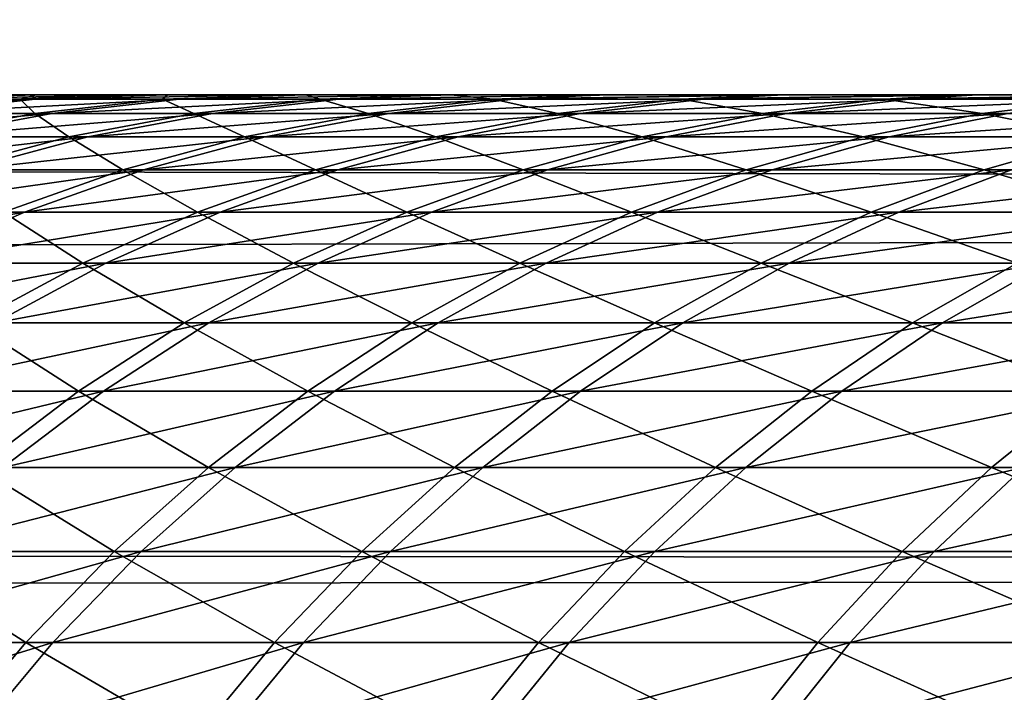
# Model space of a CAD drawing. Header units: millimetres. Extents: x -184 to 165, y -135 to 242.
# Tile 849 of 1056: x -107.565 to -107.039, y 5.881 to 6.24. Entities that reach past the tile are written whole.
import ezdxf

# ---------------------------------------------------------------- set-up
doc = ezdxf.new("R2010")
doc.units = ezdxf.units.MM
doc.header["$LTSCALE"] = 41.718519
for name, color, linetype in [('384', 7, 'CONTINUOUS'), ('386', 7, 'CONTINUOUS'), ('432', 7, 'CONTINUOUS'), ('433', 7, 'CONTINUOUS')]:
    doc.layers.add(name, color=color, linetype=linetype)

msp = doc.modelspace()

# ---------------------------------------------------------------- linework, layer by layer
at = {"layer": '384', "linetype": 'CONTINUOUS'}
for points in [[(-35.19485, 6.44238, 60), (-34.8031, 5.99816, 60), (-162.44894, 6.28006, 60), (-35.19485, 6.44238, 60)], [(-162.44894, 6.28006, 60), (-34.8031, 5.99816, 60), (-162.7873, 5.89476, 60), (-162.44894, 6.28006, 60)], [(-34.8031, 5.99816, 60), (-34.41413, 5.55084, 60), (-162.7873, 5.89476, 60), (-34.8031, 5.99816, 60)], [(-162.7873, 5.89476, 60), (-34.41413, 5.55084, 60), (-163.12331, 5.50745, 60), (-162.7873, 5.89476, 60)]]:
    msp.add_3dface(points, dxfattribs=at)
at = {"layer": '386', "linetype": 'CONTINUOUS'}
for points in [[(-35.05106, 6.28006, 63), (-162.30515, 6.44238, 63), (-162.6969, 5.99816, 63), (-35.05106, 6.28006, 63)], [(-34.7127, 5.89476, 63), (-35.05106, 6.28006, 63), (-162.6969, 5.99816, 63), (-34.7127, 5.89476, 63)], [(-34.7127, 5.89476, 63), (-162.6969, 5.99816, 63), (-163.08587, 5.55084, 63), (-34.7127, 5.89476, 63)], [(-34.37669, 5.50745, 63), (-34.7127, 5.89476, 63), (-163.08587, 5.55084, 63), (-34.37669, 5.50745, 63)]]:
    msp.add_3dface(points, dxfattribs=at)
at = {"layer": '432', "linetype": 'CONTINUOUS'}
for points in [[(-107.6254, 6.19755, -2.09181), (-107.5568, 6.19755, -2.3626), (-107.69454, 6.19001, -2.1082), (-107.6254, 6.19755, -2.09181)], [(-107.69454, 6.19001, -2.1082), (-107.5568, 6.19755, -2.3626), (-107.6254, 6.19001, -2.38111), (-107.69454, 6.19001, -2.1082)], [(-107.6254, 6.19755, -2.09181), (-107.68563, 6.19755, -1.81904), (-107.56367, 6.2, -2.04894), (-107.6254, 6.19755, -2.09181)], [(-107.56367, 6.2, -2.04894), (-107.68563, 6.19755, -1.81904), (-107.62172, 6.2, -1.78251), (-107.56367, 6.2, -2.04894)], [(-107.56491, 6.19755, 2.33233), (-107.63257, 6.19755, 2.06131), (-107.63357, 6.19001, 2.3506), (-107.56491, 6.19755, 2.33233)], [(-107.557, 6.19001, 2.62152), (-107.56491, 6.19755, 2.33233), (-107.63357, 6.19001, 2.3506), (-107.557, 6.19001, 2.62152)], [(-107.63257, 6.19755, 2.06131), (-107.56491, 6.19755, 2.33233), (-107.55632, 6.2, 2.08011), (-107.63257, 6.19755, 2.06131)], [(-107.58801, 6.2, 1.94189), (-107.63257, 6.19755, 2.06131), (-107.55632, 6.2, 2.08011), (-107.58801, 6.2, 1.94189)], [(-107.5568, 6.19755, -2.3626), (-107.6254, 6.19755, -2.09181), (-107.49773, 6.2, -2.31289), (-107.5568, 6.19755, -2.3626)], [(-107.49773, 6.2, -2.31289), (-107.6254, 6.19755, -2.09181), (-107.56367, 6.2, -2.04894), (-107.49773, 6.2, -2.31289)], [(-107.5568, 6.19755, -2.3626), (-107.47989, 6.19755, -2.63114), (-107.6254, 6.19001, -2.38111), (-107.5568, 6.19755, -2.3626)], [(-107.6254, 6.19001, -2.38111), (-107.47989, 6.19755, -2.63114), (-107.54789, 6.19001, -2.65176), (-107.6254, 6.19001, -2.38111)], [(-107.56491, 6.19755, 2.33233), (-107.48893, 6.19755, 2.60114), (-107.48626, 6.2, 2.35561), (-107.56491, 6.19755, 2.33233)], [(-107.55632, 6.2, 2.08011), (-107.56491, 6.19755, 2.33233), (-107.52241, 6.2, 2.21803), (-107.55632, 6.2, 2.08011)], [(-107.52241, 6.2, 2.21803), (-107.56491, 6.19755, 2.33233), (-107.48626, 6.2, 2.35561), (-107.52241, 6.2, 2.21803)], [(-107.48893, 6.19755, 2.60114), (-107.56491, 6.19755, 2.33233), (-107.557, 6.19001, 2.62152), (-107.48893, 6.19755, 2.60114)], [(-107.47212, 6.19001, 2.88995), (-107.48893, 6.19755, 2.60114), (-107.557, 6.19001, 2.62152), (-107.47212, 6.19001, 2.88995)], [(-107.47989, 6.19755, -2.63114), (-107.5568, 6.19755, -2.3626), (-107.42402, 6.2, -2.57415), (-107.47989, 6.19755, -2.63114)], [(-107.42402, 6.2, -2.57415), (-107.5568, 6.19755, -2.3626), (-107.49773, 6.2, -2.31289), (-107.42402, 6.2, -2.57415)], [(-107.47989, 6.19755, -2.63114), (-107.39474, 6.19755, -2.89719), (-107.54789, 6.19001, -2.65176), (-107.47989, 6.19755, -2.63114)], [(-107.54789, 6.19001, -2.65176), (-107.39474, 6.19755, -2.89719), (-107.46208, 6.19001, -2.91989), (-107.54789, 6.19001, -2.65176)], [(-107.48893, 6.19755, 2.60114), (-107.4047, 6.19755, 2.86748), (-107.41236, 6.2, 2.61292), (-107.48893, 6.19755, 2.60114)], [(-107.48626, 6.2, 2.35561), (-107.48893, 6.19755, 2.60114), (-107.41236, 6.2, 2.61292), (-107.48626, 6.2, 2.35561)], [(-107.4047, 6.19755, 2.86748), (-107.48893, 6.19755, 2.60114), (-107.47212, 6.19001, 2.88995), (-107.4047, 6.19755, 2.86748)], [(-107.39474, 6.19755, -2.89719), (-107.47989, 6.19755, -2.63114), (-107.34265, 6.2, -2.83252), (-107.39474, 6.19755, -2.89719)], [(-107.34265, 6.2, -2.83252), (-107.47989, 6.19755, -2.63114), (-107.42402, 6.2, -2.57415), (-107.34265, 6.2, -2.83252)], [(-107.37901, 6.19001, 3.15563), (-107.4047, 6.19755, 2.86748), (-107.47212, 6.19001, 2.88995), (-107.37901, 6.19001, 3.15563)], [(-107.39474, 6.19755, -2.89719), (-107.30145, 6.19755, -3.16049), (-107.46208, 6.19001, -2.91989), (-107.39474, 6.19755, -2.89719)], [(-107.46208, 6.19001, -2.91989), (-107.30145, 6.19755, -3.16049), (-107.36805, 6.19001, -3.18525), (-107.46208, 6.19001, -2.91989)], [(-107.41236, 6.2, 2.61292), (-107.4047, 6.19755, 2.86748), (-107.33499, 6.2, 2.85552), (-107.41236, 6.2, 2.61292)], [(-107.4047, 6.19755, 2.86748), (-107.31232, 6.19755, 3.1311), (-107.33499, 6.2, 2.85552), (-107.4047, 6.19755, 2.86748)], [(-107.31232, 6.19755, 3.1311), (-107.4047, 6.19755, 2.86748), (-107.37901, 6.19001, 3.15563), (-107.31232, 6.19755, 3.1311)], [(-107.30145, 6.19755, -3.16049), (-107.39474, 6.19755, -2.89719), (-107.25373, 6.2, -3.08779), (-107.30145, 6.19755, -3.16049)], [(-107.25373, 6.2, -3.08779), (-107.39474, 6.19755, -2.89719), (-107.34265, 6.2, -2.83252), (-107.25373, 6.2, -3.08779)], [(-107.27776, 6.19001, 3.41833), (-107.31232, 6.19755, 3.1311), (-107.37901, 6.19001, 3.15563), (-107.27776, 6.19001, 3.41833)], [(-107.30145, 6.19755, -3.16049), (-107.20009, 6.19755, -3.4208), (-107.36805, 6.19001, -3.18525), (-107.30145, 6.19755, -3.16049)], [(-107.36805, 6.19001, -3.18525), (-107.20009, 6.19755, -3.4208), (-107.2659, 6.19001, -3.4476), (-107.36805, 6.19001, -3.18525)], [(-107.33499, 6.2, 2.85552), (-107.31232, 6.19755, 3.1311), (-107.2508, 6.2, 3.09579), (-107.33499, 6.2, 2.85552)], [(-107.31232, 6.19755, 3.1311), (-107.21186, 6.19755, 3.39176), (-107.15986, 6.2, 3.33358), (-107.31232, 6.19755, 3.1311)], [(-107.2508, 6.2, 3.09579), (-107.31232, 6.19755, 3.1311), (-107.15986, 6.2, 3.33358), (-107.2508, 6.2, 3.09579)], [(-107.21186, 6.19755, 3.39176), (-107.31232, 6.19755, 3.1311), (-107.27776, 6.19001, 3.41833), (-107.21186, 6.19755, 3.39176)], [(-107.20009, 6.19755, -3.4208), (-107.30145, 6.19755, -3.16049), (-107.15738, 6.2, -3.33978), (-107.20009, 6.19755, -3.4208)], [(-107.15738, 6.2, -3.33978), (-107.30145, 6.19755, -3.16049), (-107.25373, 6.2, -3.08779), (-107.15738, 6.2, -3.33978)], [(-107.16847, 6.19001, 3.67778), (-107.21186, 6.19755, 3.39176), (-107.27776, 6.19001, 3.41833), (-107.16847, 6.19001, 3.67778)], [(-107.20009, 6.19755, -3.4208), (-107.09076, 6.19755, -3.67786), (-107.2659, 6.19001, -3.4476), (-107.20009, 6.19755, -3.4208)], [(-107.2659, 6.19001, -3.4476), (-107.09076, 6.19755, -3.67786), (-107.15571, 6.19001, -3.70667), (-107.2659, 6.19001, -3.4476)], [(-107.21186, 6.19755, 3.39176), (-107.10342, 6.19755, 3.64919), (-107.06223, 6.2, 3.5687), (-107.21186, 6.19755, 3.39176)], [(-107.15986, 6.2, 3.33358), (-107.21186, 6.19755, 3.39176), (-107.06223, 6.2, 3.5687), (-107.15986, 6.2, 3.33358)], [(-107.10342, 6.19755, 3.64919), (-107.21186, 6.19755, 3.39176), (-107.16847, 6.19001, 3.67778), (-107.10342, 6.19755, 3.64919)], [(-107.09076, 6.19755, -3.67786), (-107.20009, 6.19755, -3.4208), (-107.05374, 6.2, -3.58828), (-107.09076, 6.19755, -3.67786)], [(-107.05374, 6.2, -3.58828), (-107.20009, 6.19755, -3.4208), (-107.15738, 6.2, -3.33978), (-107.05374, 6.2, -3.58828)], [(-107.05124, 6.19001, 3.93374), (-107.10342, 6.19755, 3.64919), (-107.16847, 6.19001, 3.67778), (-107.05124, 6.19001, 3.93374)], [(-107.09076, 6.19755, -3.67786), (-106.97357, 6.19755, -3.93143), (-107.15571, 6.19001, -3.70667), (-107.09076, 6.19755, -3.67786)], [(-107.15571, 6.19001, -3.70667), (-106.97357, 6.19755, -3.93143), (-107.0376, 6.19001, -3.96223), (-107.15571, 6.19001, -3.70667)], [(-107.10342, 6.19755, 3.64919), (-106.9871, 6.19755, 3.90316), (-106.95798, 6.2, 3.80096), (-107.10342, 6.19755, 3.64919)], [(-107.06223, 6.2, 3.5687), (-107.10342, 6.19755, 3.64919), (-106.95798, 6.2, 3.80096), (-107.06223, 6.2, 3.5687)], [(-106.9871, 6.19755, 3.90316), (-107.10342, 6.19755, 3.64919), (-107.05124, 6.19001, 3.93374), (-106.9871, 6.19755, 3.90316)], [(-106.97357, 6.19755, -3.93143), (-107.09076, 6.19755, -3.67786), (-106.94292, 6.2, -3.83312), (-106.97357, 6.19755, -3.93143)], [(-106.94292, 6.2, -3.83312), (-107.09076, 6.19755, -3.67786), (-107.05374, 6.2, -3.58828), (-106.94292, 6.2, -3.83312)], [(-106.92619, 6.19001, 4.18598), (-106.9871, 6.19755, 3.90316), (-107.05124, 6.19001, 3.93374), (-106.92619, 6.19001, 4.18598)], [(-107.6254, 6.19001, -2.38111), (-107.54789, 6.19001, -2.65176), (-107.69331, 6.17742, -2.39943), (-107.6254, 6.19001, -2.38111)], [(-107.69331, 6.17742, -2.39943), (-107.54789, 6.19001, -2.65176), (-107.6152, 6.17742, -2.67216), (-107.69331, 6.17742, -2.39943)], [(-107.557, 6.19001, 2.62152), (-107.63357, 6.19001, 2.3506), (-107.62438, 6.17742, 2.64169), (-107.557, 6.19001, 2.62152)], [(-107.53884, 6.17742, 2.91218), (-107.557, 6.19001, 2.62152), (-107.62438, 6.17742, 2.64169), (-107.53884, 6.17742, 2.91218)], [(-107.54789, 6.19001, -2.65176), (-107.46208, 6.19001, -2.91989), (-107.6152, 6.17742, -2.67216), (-107.54789, 6.19001, -2.65176)], [(-107.6152, 6.17742, -2.67216), (-107.46208, 6.19001, -2.91989), (-107.52873, 6.17742, -2.94236), (-107.6152, 6.17742, -2.67216)], [(-107.47212, 6.19001, 2.88995), (-107.557, 6.19001, 2.62152), (-107.53884, 6.17742, 2.91218), (-107.47212, 6.19001, 2.88995)], [(-107.44502, 6.17742, 3.17992), (-107.47212, 6.19001, 2.88995), (-107.53884, 6.17742, 2.91218), (-107.44502, 6.17742, 3.17992)], [(-107.46208, 6.19001, -2.91989), (-107.36805, 6.19001, -3.18525), (-107.52873, 6.17742, -2.94236), (-107.46208, 6.19001, -2.91989)], [(-107.52873, 6.17742, -2.94236), (-107.36805, 6.19001, -3.18525), (-107.43398, 6.17742, -3.20976), (-107.52873, 6.17742, -2.94236)], [(-107.37901, 6.19001, 3.15563), (-107.47212, 6.19001, 2.88995), (-107.44502, 6.17742, 3.17992), (-107.37901, 6.19001, 3.15563)], [(-107.34299, 6.17742, 3.44463), (-107.37901, 6.19001, 3.15563), (-107.44502, 6.17742, 3.17992), (-107.34299, 6.17742, 3.44463)], [(-107.36805, 6.19001, -3.18525), (-107.2659, 6.19001, -3.4476), (-107.43398, 6.17742, -3.20976), (-107.36805, 6.19001, -3.18525)], [(-107.43398, 6.17742, -3.20976), (-107.2659, 6.19001, -3.4476), (-107.33104, 6.17742, -3.47413), (-107.43398, 6.17742, -3.20976)], [(-107.27776, 6.19001, 3.41833), (-107.37901, 6.19001, 3.15563), (-107.34299, 6.17742, 3.44463), (-107.27776, 6.19001, 3.41833)], [(-107.23286, 6.17742, 3.70608), (-107.27776, 6.19001, 3.41833), (-107.34299, 6.17742, 3.44463), (-107.23286, 6.17742, 3.70608)], [(-107.2659, 6.19001, -3.4476), (-107.15571, 6.19001, -3.70667), (-107.33104, 6.17742, -3.47413), (-107.2659, 6.19001, -3.4476)], [(-107.33104, 6.17742, -3.47413), (-107.15571, 6.19001, -3.70667), (-107.22001, 6.17742, -3.73519), (-107.33104, 6.17742, -3.47413)], [(-107.16847, 6.19001, 3.67778), (-107.27776, 6.19001, 3.41833), (-107.23286, 6.17742, 3.70608), (-107.16847, 6.19001, 3.67778)], [(-107.11474, 6.17742, 3.96401), (-107.16847, 6.19001, 3.67778), (-107.23286, 6.17742, 3.70608), (-107.11474, 6.17742, 3.96401)], [(-107.15571, 6.19001, -3.70667), (-107.0376, 6.19001, -3.96223), (-107.22001, 6.17742, -3.73519), (-107.15571, 6.19001, -3.70667)], [(-107.22001, 6.17742, -3.73519), (-107.0376, 6.19001, -3.96223), (-107.10099, 6.17742, -3.99272), (-107.22001, 6.17742, -3.73519)], [(-107.05124, 6.19001, 3.93374), (-107.16847, 6.19001, 3.67778), (-107.11474, 6.17742, 3.96401), (-107.05124, 6.19001, 3.93374)], [(-106.98872, 6.17742, 4.21819), (-107.05124, 6.19001, 3.93374), (-107.11474, 6.17742, 3.96401), (-106.98872, 6.17742, 4.21819)], [(-107.0376, 6.19001, -3.96223), (-106.91168, 6.19001, -4.21403), (-107.10099, 6.17742, -3.99272), (-107.0376, 6.19001, -3.96223)], [(-107.10099, 6.17742, -3.99272), (-106.91168, 6.19001, -4.21403), (-106.9741, 6.17742, -4.24645), (-107.10099, 6.17742, -3.99272)], [(-106.92619, 6.19001, 4.18598), (-107.05124, 6.19001, 3.93374), (-106.98872, 6.17742, 4.21819), (-106.92619, 6.19001, 4.18598)], [(-107.6152, 6.17742, -2.67216), (-107.52873, 6.17742, -2.94236), (-107.68148, 6.15983, -2.69225), (-107.6152, 6.17742, -2.67216)], [(-107.68148, 6.15983, -2.69225), (-107.52873, 6.17742, -2.94236), (-107.59436, 6.15983, -2.96448), (-107.68148, 6.15983, -2.69225)], [(-107.53884, 6.17742, 2.91218), (-107.62438, 6.17742, 2.64169), (-107.60455, 6.15983, 2.93408), (-107.53884, 6.17742, 2.91218)], [(-107.51002, 6.15983, 3.20382), (-107.53884, 6.17742, 2.91218), (-107.60455, 6.15983, 2.93408), (-107.51002, 6.15983, 3.20382)], [(-107.52873, 6.17742, -2.94236), (-107.43398, 6.17742, -3.20976), (-107.59436, 6.15983, -2.96448), (-107.52873, 6.17742, -2.94236)], [(-107.59436, 6.15983, -2.96448), (-107.43398, 6.17742, -3.20976), (-107.4989, 6.15983, -3.2339), (-107.59436, 6.15983, -2.96448)], [(-107.44502, 6.17742, 3.17992), (-107.53884, 6.17742, 2.91218), (-107.51002, 6.15983, 3.20382), (-107.44502, 6.17742, 3.17992)], [(-107.40723, 6.15983, 3.47053), (-107.44502, 6.17742, 3.17992), (-107.51002, 6.15983, 3.20382), (-107.40723, 6.15983, 3.47053)], [(-107.43398, 6.17742, -3.20976), (-107.33104, 6.17742, -3.47413), (-107.4989, 6.15983, -3.2339), (-107.43398, 6.17742, -3.20976)], [(-107.4989, 6.15983, -3.2339), (-107.33104, 6.17742, -3.47413), (-107.39519, 6.15983, -3.50025), (-107.4989, 6.15983, -3.2339)], [(-107.34299, 6.17742, 3.44463), (-107.44502, 6.17742, 3.17992), (-107.40723, 6.15983, 3.47053), (-107.34299, 6.17742, 3.44463)], [(-107.29627, 6.15983, 3.73395), (-107.34299, 6.17742, 3.44463), (-107.40723, 6.15983, 3.47053), (-107.29627, 6.15983, 3.73395)], [(-107.33104, 6.17742, -3.47413), (-107.22001, 6.17742, -3.73519), (-107.39519, 6.15983, -3.50025), (-107.33104, 6.17742, -3.47413)], [(-107.39519, 6.15983, -3.50025), (-107.22001, 6.17742, -3.73519), (-107.28332, 6.15983, -3.76328), (-107.39519, 6.15983, -3.50025)], [(-107.23286, 6.17742, 3.70608), (-107.34299, 6.17742, 3.44463), (-107.29627, 6.15983, 3.73395), (-107.23286, 6.17742, 3.70608)], [(-107.17725, 6.15983, 3.99382), (-107.23286, 6.17742, 3.70608), (-107.29627, 6.15983, 3.73395), (-107.17725, 6.15983, 3.99382)], [(-107.22001, 6.17742, -3.73519), (-107.10099, 6.17742, -3.99272), (-107.28332, 6.15983, -3.76328), (-107.22001, 6.17742, -3.73519)], [(-107.28332, 6.15983, -3.76328), (-107.10099, 6.17742, -3.99272), (-107.1634, 6.15983, -4.02274), (-107.28332, 6.15983, -3.76328)], [(-107.11474, 6.17742, 3.96401), (-107.23286, 6.17742, 3.70608), (-107.17725, 6.15983, 3.99382), (-107.11474, 6.17742, 3.96401)], [(-107.05029, 6.15983, 4.2499), (-107.11474, 6.17742, 3.96401), (-107.17725, 6.15983, 3.99382), (-107.05029, 6.15983, 4.2499)], [(-107.10099, 6.17742, -3.99272), (-106.9741, 6.17742, -4.24645), (-107.1634, 6.15983, -4.02274), (-107.10099, 6.17742, -3.99272)], [(-107.1634, 6.15983, -4.02274), (-106.9741, 6.17742, -4.24645), (-107.03556, 6.15983, -4.27838), (-107.1634, 6.15983, -4.02274)], [(-106.98872, 6.17742, 4.21819), (-107.11474, 6.17742, 3.96401), (-107.05029, 6.15983, 4.2499), (-106.98872, 6.17742, 4.21819)], [(-106.9155, 6.15983, 4.50195), (-106.98872, 6.17742, 4.21819), (-107.05029, 6.15983, 4.2499), (-106.9155, 6.15983, 4.50195)], [(-107.59436, 6.15983, -2.96448), (-107.4989, 6.15983, -3.2339), (-107.65863, 6.13735, -2.98615), (-107.59436, 6.15983, -2.96448)], [(-107.65863, 6.13735, -2.98615), (-107.4989, 6.15983, -3.2339), (-107.56247, 6.13735, -3.25753), (-107.65863, 6.13735, -2.98615)], [(-107.51002, 6.15983, 3.20382), (-107.60455, 6.15983, 2.93408), (-107.57368, 6.13735, 3.22724), (-107.51002, 6.15983, 3.20382)], [(-107.47013, 6.13735, 3.49589), (-107.51002, 6.15983, 3.20382), (-107.57368, 6.13735, 3.22724), (-107.47013, 6.13735, 3.49589)], [(-107.4989, 6.15983, -3.2339), (-107.39519, 6.15983, -3.50025), (-107.56247, 6.13735, -3.25753), (-107.4989, 6.15983, -3.2339)], [(-107.56247, 6.13735, -3.25753), (-107.39519, 6.15983, -3.50025), (-107.458, 6.13735, -3.52583), (-107.56247, 6.13735, -3.25753)], [(-107.40723, 6.15983, 3.47053), (-107.51002, 6.15983, 3.20382), (-107.47013, 6.13735, 3.49589), (-107.40723, 6.15983, 3.47053)], [(-107.35836, 6.13735, 3.76123), (-107.40723, 6.15983, 3.47053), (-107.47013, 6.13735, 3.49589), (-107.35836, 6.13735, 3.76123)], [(-107.39519, 6.15983, -3.50025), (-107.28332, 6.15983, -3.76328), (-107.458, 6.13735, -3.52583), (-107.39519, 6.15983, -3.50025)], [(-107.458, 6.13735, -3.52583), (-107.28332, 6.15983, -3.76328), (-107.34532, 6.13735, -3.79078), (-107.458, 6.13735, -3.52583)], [(-107.29627, 6.15983, 3.73395), (-107.40723, 6.15983, 3.47053), (-107.35836, 6.13735, 3.76123), (-107.29627, 6.15983, 3.73395)], [(-107.23848, 6.13735, 4.02301), (-107.29627, 6.15983, 3.73395), (-107.35836, 6.13735, 3.76123), (-107.23848, 6.13735, 4.02301)], [(-107.28332, 6.15983, -3.76328), (-107.1634, 6.15983, -4.02274), (-107.34532, 6.13735, -3.79078), (-107.28332, 6.15983, -3.76328)], [(-107.34532, 6.13735, -3.79078), (-107.1634, 6.15983, -4.02274), (-107.22453, 6.13735, -4.05214), (-107.34532, 6.13735, -3.79078)], [(-107.17725, 6.15983, 3.99382), (-107.29627, 6.15983, 3.73395), (-107.23848, 6.13735, 4.02301), (-107.17725, 6.15983, 3.99382)], [(-107.11059, 6.13735, 4.28096), (-107.17725, 6.15983, 3.99382), (-107.23848, 6.13735, 4.02301), (-107.11059, 6.13735, 4.28096)], [(-107.1634, 6.15983, -4.02274), (-107.03556, 6.15983, -4.27838), (-107.22453, 6.13735, -4.05214), (-107.1634, 6.15983, -4.02274)], [(-107.22453, 6.13735, -4.05214), (-107.03556, 6.15983, -4.27838), (-107.09575, 6.13735, -4.30965), (-107.22453, 6.13735, -4.05214)], [(-107.05029, 6.15983, 4.2499), (-107.17725, 6.15983, 3.99382), (-107.11059, 6.13735, 4.28096), (-107.05029, 6.15983, 4.2499)], [(-106.97481, 6.13735, 4.53486), (-107.05029, 6.15983, 4.2499), (-107.11059, 6.13735, 4.28096), (-106.97481, 6.13735, 4.53486)], [(-107.03556, 6.15983, -4.27838), (-106.8999, 6.15983, -4.52996), (-107.09575, 6.13735, -4.30965), (-107.03556, 6.15983, -4.27838)], [(-107.09575, 6.13735, -4.30965), (-106.8999, 6.15983, -4.52996), (-106.9591, 6.13735, -4.56307), (-107.09575, 6.13735, -4.30965)], [(-106.9155, 6.15983, 4.50195), (-107.05029, 6.15983, 4.2499), (-106.97481, 6.13735, 4.53486), (-106.9155, 6.15983, 4.50195)], [(-107.65863, 6.13735, -2.98615), (-107.56247, 6.13735, -3.25753), (-107.72122, 6.11008, -3.00724), (-107.65863, 6.13735, -2.98615)], [(-107.72122, 6.11008, -3.00724), (-107.56247, 6.13735, -3.25753), (-107.62438, 6.11008, -3.28055), (-107.72122, 6.11008, -3.00724)], [(-107.53139, 6.11008, 3.52059), (-107.57368, 6.13735, 3.22724), (-107.63566, 6.11008, 3.25004), (-107.53139, 6.11008, 3.52059)], [(-107.56247, 6.13735, -3.25753), (-107.458, 6.13735, -3.52583), (-107.62438, 6.11008, -3.28055), (-107.56247, 6.13735, -3.25753)], [(-107.62438, 6.11008, -3.28055), (-107.458, 6.13735, -3.52583), (-107.51917, 6.11008, -3.55074), (-107.62438, 6.11008, -3.28055)], [(-107.47013, 6.13735, 3.49589), (-107.57368, 6.13735, 3.22724), (-107.53139, 6.11008, 3.52059), (-107.47013, 6.13735, 3.49589)], [(-107.41883, 6.11008, 3.78781), (-107.47013, 6.13735, 3.49589), (-107.53139, 6.11008, 3.52059), (-107.41883, 6.11008, 3.78781)], [(-107.458, 6.13735, -3.52583), (-107.34532, 6.13735, -3.79078), (-107.51917, 6.11008, -3.55074), (-107.458, 6.13735, -3.52583)], [(-107.51917, 6.11008, -3.55074), (-107.34532, 6.13735, -3.79078), (-107.40569, 6.11008, -3.81756), (-107.51917, 6.11008, -3.55074)], [(-107.35836, 6.13735, 3.76123), (-107.47013, 6.13735, 3.49589), (-107.41883, 6.11008, 3.78781), (-107.35836, 6.13735, 3.76123)], [(-107.2981, 6.11008, 4.05143), (-107.35836, 6.13735, 3.76123), (-107.41883, 6.11008, 3.78781), (-107.2981, 6.11008, 4.05143)], [(-107.34532, 6.13735, -3.79078), (-107.22453, 6.13735, -4.05214), (-107.40569, 6.11008, -3.81756), (-107.34532, 6.13735, -3.79078)], [(-107.40569, 6.11008, -3.81756), (-107.22453, 6.13735, -4.05214), (-107.28405, 6.11008, -4.08076), (-107.40569, 6.11008, -3.81756)], [(-107.23848, 6.13735, 4.02301), (-107.35836, 6.13735, 3.76123), (-107.2981, 6.11008, 4.05143), (-107.23848, 6.13735, 4.02301)], [(-107.1693, 6.11008, 4.31121), (-107.23848, 6.13735, 4.02301), (-107.2981, 6.11008, 4.05143), (-107.1693, 6.11008, 4.31121)], [(-107.22453, 6.13735, -4.05214), (-107.09575, 6.13735, -4.30965), (-107.28405, 6.11008, -4.08076), (-107.22453, 6.13735, -4.05214)], [(-107.28405, 6.11008, -4.08076), (-107.09575, 6.13735, -4.30965), (-107.15436, 6.11008, -4.3401), (-107.28405, 6.11008, -4.08076)], [(-107.11059, 6.13735, 4.28096), (-107.23848, 6.13735, 4.02301), (-107.1693, 6.11008, 4.31121), (-107.11059, 6.13735, 4.28096)], [(-107.03257, 6.11008, 4.56689), (-107.11059, 6.13735, 4.28096), (-107.1693, 6.11008, 4.31121), (-107.03257, 6.11008, 4.56689)], [(-107.09575, 6.13735, -4.30965), (-106.9591, 6.13735, -4.56307), (-107.15436, 6.11008, -4.3401), (-107.09575, 6.13735, -4.30965)], [(-107.15436, 6.11008, -4.3401), (-106.9591, 6.13735, -4.56307), (-107.01674, 6.11008, -4.59531), (-107.15436, 6.11008, -4.3401)], [(-106.97481, 6.13735, 4.53486), (-107.11059, 6.13735, 4.28096), (-107.03257, 6.11008, 4.56689), (-106.97481, 6.13735, 4.53486)], [(-107.62438, 6.11008, -3.28055), (-107.51917, 6.11008, -3.55074), (-107.68431, 6.07816, -3.30282), (-107.62438, 6.11008, -3.28055)], [(-107.68431, 6.07816, -3.30282), (-107.51917, 6.11008, -3.55074), (-107.57838, 6.07816, -3.57485), (-107.68431, 6.07816, -3.30282)], [(-107.53139, 6.11008, 3.52059), (-107.63566, 6.11008, 3.25004), (-107.59068, 6.07816, 3.5445), (-107.53139, 6.11008, 3.52059)], [(-107.47736, 6.07816, 3.81353), (-107.53139, 6.11008, 3.52059), (-107.59068, 6.07816, 3.5445), (-107.47736, 6.07816, 3.81353)], [(-107.51917, 6.11008, -3.55074), (-107.40569, 6.11008, -3.81756), (-107.57838, 6.07816, -3.57485), (-107.51917, 6.11008, -3.55074)], [(-107.57838, 6.07816, -3.57485), (-107.40569, 6.11008, -3.81756), (-107.46413, 6.07816, -3.84349), (-107.57838, 6.07816, -3.57485)], [(-107.41883, 6.11008, 3.78781), (-107.53139, 6.11008, 3.52059), (-107.47736, 6.07816, 3.81353), (-107.41883, 6.11008, 3.78781)], [(-107.3558, 6.07816, 4.07894), (-107.41883, 6.11008, 3.78781), (-107.47736, 6.07816, 3.81353), (-107.3558, 6.07816, 4.07894)], [(-107.40569, 6.11008, -3.81756), (-107.28405, 6.11008, -4.08076), (-107.46413, 6.07816, -3.84349), (-107.40569, 6.11008, -3.81756)], [(-107.46413, 6.07816, -3.84349), (-107.28405, 6.11008, -4.08076), (-107.34166, 6.07816, -4.10848), (-107.46413, 6.07816, -3.84349)], [(-107.2981, 6.11008, 4.05143), (-107.41883, 6.11008, 3.78781), (-107.3558, 6.07816, 4.07894), (-107.2981, 6.11008, 4.05143)], [(-107.22613, 6.07816, 4.34048), (-107.2981, 6.11008, 4.05143), (-107.3558, 6.07816, 4.07894), (-107.22613, 6.07816, 4.34048)], [(-107.28405, 6.11008, -4.08076), (-107.15436, 6.11008, -4.3401), (-107.34166, 6.07816, -4.10848), (-107.28405, 6.11008, -4.08076)], [(-107.34166, 6.07816, -4.10848), (-107.15436, 6.11008, -4.3401), (-107.21109, 6.07816, -4.36957), (-107.34166, 6.07816, -4.10848)], [(-107.1693, 6.11008, 4.31121), (-107.2981, 6.11008, 4.05143), (-107.22613, 6.07816, 4.34048), (-107.1693, 6.11008, 4.31121)], [(-107.08847, 6.07816, 4.59791), (-107.1693, 6.11008, 4.31121), (-107.22613, 6.07816, 4.34048), (-107.08847, 6.07816, 4.59791)], [(-107.15436, 6.11008, -4.3401), (-107.01674, 6.11008, -4.59531), (-107.21109, 6.07816, -4.36957), (-107.15436, 6.11008, -4.3401)], [(-107.21109, 6.07816, -4.36957), (-107.01674, 6.11008, -4.59531), (-107.07254, 6.07816, -4.62652), (-107.21109, 6.07816, -4.36957)], [(-107.03257, 6.11008, 4.56689), (-107.1693, 6.11008, 4.31121), (-107.08847, 6.07816, 4.59791), (-107.03257, 6.11008, 4.56689)], [(-106.94295, 6.07816, 4.85097), (-107.03257, 6.11008, 4.56689), (-107.08847, 6.07816, 4.59791), (-106.94295, 6.07816, 4.85097)], [(-107.01674, 6.11008, -4.59531), (-106.87133, 6.11008, -4.84617), (-107.07254, 6.07816, -4.62652), (-107.01674, 6.11008, -4.59531)], [(-107.07254, 6.07816, -4.62652), (-106.87133, 6.11008, -4.84617), (-106.92614, 6.07816, -4.87907), (-107.07254, 6.07816, -4.62652)], [(-107.53365, 6.04175, 3.83827), (-107.59068, 6.07816, 3.5445), (-107.64771, 6.04175, 3.56749), (-107.53365, 6.04175, 3.83827)], [(-107.57838, 6.07816, -3.57485), (-107.46413, 6.07816, -3.84349), (-107.63533, 6.04175, -3.59804), (-107.57838, 6.07816, -3.57485)], [(-107.63533, 6.04175, -3.59804), (-107.46413, 6.07816, -3.84349), (-107.52034, 6.04175, -3.86842), (-107.63533, 6.04175, -3.59804)], [(-107.47736, 6.07816, 3.81353), (-107.59068, 6.07816, 3.5445), (-107.53365, 6.04175, 3.83827), (-107.47736, 6.07816, 3.81353)], [(-107.41131, 6.04175, 4.1054), (-107.47736, 6.07816, 3.81353), (-107.53365, 6.04175, 3.83827), (-107.41131, 6.04175, 4.1054)], [(-107.46413, 6.07816, -3.84349), (-107.34166, 6.07816, -4.10848), (-107.52034, 6.04175, -3.86842), (-107.46413, 6.07816, -3.84349)], [(-107.52034, 6.04175, -3.86842), (-107.34166, 6.07816, -4.10848), (-107.39707, 6.04175, -4.13513), (-107.52034, 6.04175, -3.86842)], [(-107.3558, 6.07816, 4.07894), (-107.47736, 6.07816, 3.81353), (-107.41131, 6.04175, 4.1054), (-107.3558, 6.07816, 4.07894)], [(-107.2808, 6.04175, 4.36864), (-107.3558, 6.07816, 4.07894), (-107.41131, 6.04175, 4.1054), (-107.2808, 6.04175, 4.36864)], [(-107.34166, 6.07816, -4.10848), (-107.21109, 6.07816, -4.36957), (-107.39707, 6.04175, -4.13513), (-107.34166, 6.07816, -4.10848)], [(-107.39707, 6.04175, -4.13513), (-107.21109, 6.07816, -4.36957), (-107.26565, 6.04175, -4.39791), (-107.39707, 6.04175, -4.13513)], [(-107.22613, 6.07816, 4.34048), (-107.3558, 6.07816, 4.07894), (-107.2808, 6.04175, 4.36864), (-107.22613, 6.07816, 4.34048)], [(-107.14224, 6.04175, 4.62773), (-107.22613, 6.07816, 4.34048), (-107.2808, 6.04175, 4.36864), (-107.14224, 6.04175, 4.62773)], [(-107.21109, 6.07816, -4.36957), (-107.07254, 6.07816, -4.62652), (-107.26565, 6.04175, -4.39791), (-107.21109, 6.07816, -4.36957)], [(-107.26565, 6.04175, -4.39791), (-107.07254, 6.07816, -4.62652), (-107.1262, 6.04175, -4.65653), (-107.26565, 6.04175, -4.39791)], [(-107.08847, 6.07816, 4.59791), (-107.22613, 6.07816, 4.34048), (-107.14224, 6.04175, 4.62773), (-107.08847, 6.07816, 4.59791)], [(-106.99577, 6.04175, 4.88244), (-107.08847, 6.07816, 4.59791), (-107.14224, 6.04175, 4.62773), (-106.99577, 6.04175, 4.88244)], [(-107.07254, 6.07816, -4.62652), (-106.92614, 6.07816, -4.87907), (-107.1262, 6.04175, -4.65653), (-107.07254, 6.07816, -4.62652)], [(-107.1262, 6.04175, -4.65653), (-106.92614, 6.07816, -4.87907), (-106.97886, 6.04175, -4.91073), (-107.1262, 6.04175, -4.65653)], [(-106.94295, 6.07816, 4.85097), (-107.08847, 6.07816, 4.59791), (-106.99577, 6.04175, 4.88244), (-106.94295, 6.07816, 4.85097)], [(-107.63533, 6.04175, -3.59804), (-107.52034, 6.04175, -3.86842), (-107.68972, 6.00105, -3.62019), (-107.63533, 6.04175, -3.59804)], [(-107.68972, 6.00105, -3.62019), (-107.52034, 6.04175, -3.86842), (-107.57402, 6.00105, -3.89224), (-107.68972, 6.00105, -3.62019)], [(-107.53365, 6.04175, 3.83827), (-107.64771, 6.04175, 3.56749), (-107.58742, 6.00105, 3.8619), (-107.53365, 6.04175, 3.83827)], [(-107.46432, 6.00105, 4.13068), (-107.53365, 6.04175, 3.83827), (-107.58742, 6.00105, 3.8619), (-107.46432, 6.00105, 4.13068)], [(-107.52034, 6.04175, -3.86842), (-107.39707, 6.04175, -4.13513), (-107.57402, 6.00105, -3.89224), (-107.52034, 6.04175, -3.86842)], [(-107.57402, 6.00105, -3.89224), (-107.39707, 6.04175, -4.13513), (-107.45, 6.00105, -4.16059), (-107.57402, 6.00105, -3.89224)], [(-107.41131, 6.04175, 4.1054), (-107.53365, 6.04175, 3.83827), (-107.46432, 6.00105, 4.13068), (-107.41131, 6.04175, 4.1054)], [(-107.33301, 6.00105, 4.39554), (-107.41131, 6.04175, 4.1054), (-107.46432, 6.00105, 4.13068), (-107.33301, 6.00105, 4.39554)], [(-107.39707, 6.04175, -4.13513), (-107.26565, 6.04175, -4.39791), (-107.45, 6.00105, -4.16059), (-107.39707, 6.04175, -4.13513)], [(-107.45, 6.00105, -4.16059), (-107.26565, 6.04175, -4.39791), (-107.31777, 6.00105, -4.42499), (-107.45, 6.00105, -4.16059)], [(-107.2808, 6.04175, 4.36864), (-107.41131, 6.04175, 4.1054), (-107.33301, 6.00105, 4.39554), (-107.2808, 6.04175, 4.36864)], [(-107.1936, 6.00105, 4.65623), (-107.2808, 6.04175, 4.36864), (-107.33301, 6.00105, 4.39554), (-107.1936, 6.00105, 4.65623)], [(-107.26565, 6.04175, -4.39791), (-107.1262, 6.04175, -4.65653), (-107.31777, 6.00105, -4.42499), (-107.26565, 6.04175, -4.39791)], [(-107.31777, 6.00105, -4.42499), (-107.1262, 6.04175, -4.65653), (-107.17746, 6.00105, -4.6852), (-107.31777, 6.00105, -4.42499)], [(-107.14224, 6.04175, 4.62773), (-107.2808, 6.04175, 4.36864), (-107.1936, 6.00105, 4.65623), (-107.14224, 6.04175, 4.62773)], [(-107.04623, 6.00105, 4.9125), (-107.14224, 6.04175, 4.62773), (-107.1936, 6.00105, 4.65623), (-107.04623, 6.00105, 4.9125)], [(-107.1262, 6.04175, -4.65653), (-106.97886, 6.04175, -4.91073), (-107.17746, 6.00105, -4.6852), (-107.1262, 6.04175, -4.65653)], [(-107.17746, 6.00105, -4.6852), (-106.97886, 6.04175, -4.91073), (-107.02921, 6.00105, -4.94096), (-107.17746, 6.00105, -4.6852)], [(-106.99577, 6.04175, 4.88244), (-107.14224, 6.04175, 4.62773), (-107.04623, 6.00105, 4.9125), (-106.99577, 6.04175, 4.88244)], [(-106.89104, 6.00105, 5.16411), (-106.99577, 6.04175, 4.88244), (-107.04623, 6.00105, 4.9125), (-106.89104, 6.00105, 5.16411)], [(-107.51458, 5.95626, 4.15464), (-107.58742, 6.00105, 3.8619), (-107.63839, 5.95626, 3.8843), (-107.51458, 5.95626, 4.15464)], [(-107.57402, 6.00105, -3.89224), (-107.45, 6.00105, -4.16059), (-107.62491, 5.95626, -3.91481), (-107.57402, 6.00105, -3.89224)], [(-107.62491, 5.95626, -3.91481), (-107.45, 6.00105, -4.16059), (-107.50017, 5.95626, -4.18472), (-107.62491, 5.95626, -3.91481)], [(-107.46432, 6.00105, 4.13068), (-107.58742, 6.00105, 3.8619), (-107.51458, 5.95626, 4.15464), (-107.46432, 6.00105, 4.13068)], [(-107.3825, 5.95626, 4.42103), (-107.46432, 6.00105, 4.13068), (-107.51458, 5.95626, 4.15464), (-107.3825, 5.95626, 4.42103)], [(-107.45, 6.00105, -4.16059), (-107.31777, 6.00105, -4.42499), (-107.50017, 5.95626, -4.18472), (-107.45, 6.00105, -4.16059)], [(-107.50017, 5.95626, -4.18472), (-107.31777, 6.00105, -4.42499), (-107.36718, 5.95626, -4.45066), (-107.50017, 5.95626, -4.18472)], [(-107.33301, 6.00105, 4.39554), (-107.46432, 6.00105, 4.13068), (-107.3825, 5.95626, 4.42103), (-107.33301, 6.00105, 4.39554)], [(-107.24229, 5.95626, 4.68323), (-107.33301, 6.00105, 4.39554), (-107.3825, 5.95626, 4.42103), (-107.24229, 5.95626, 4.68323)], [(-107.31777, 6.00105, -4.42499), (-107.17746, 6.00105, -4.6852), (-107.36718, 5.95626, -4.45066), (-107.31777, 6.00105, -4.42499)], [(-107.36718, 5.95626, -4.45066), (-107.17746, 6.00105, -4.6852), (-107.22606, 5.95626, -4.71237), (-107.36718, 5.95626, -4.45066)], [(-107.1936, 6.00105, 4.65623), (-107.33301, 6.00105, 4.39554), (-107.24229, 5.95626, 4.68323), (-107.1936, 6.00105, 4.65623)], [(-107.09406, 5.95626, 4.94099), (-107.1936, 6.00105, 4.65623), (-107.24229, 5.95626, 4.68323), (-107.09406, 5.95626, 4.94099)], [(-107.17746, 6.00105, -4.6852), (-107.02921, 6.00105, -4.94096), (-107.22606, 5.95626, -4.71237), (-107.17746, 6.00105, -4.6852)], [(-107.22606, 5.95626, -4.71237), (-107.02921, 6.00105, -4.94096), (-107.07694, 5.95626, -4.96962), (-107.22606, 5.95626, -4.71237)], [(-107.04623, 6.00105, 4.9125), (-107.1936, 6.00105, 4.65623), (-107.09406, 5.95626, 4.94099), (-107.04623, 6.00105, 4.9125)], [(-106.93797, 5.95626, 5.19407), (-107.04623, 6.00105, 4.9125), (-107.09406, 5.95626, 4.94099), (-106.93797, 5.95626, 5.19407)], [(-107.02921, 6.00105, -4.94096), (-106.87315, 6.00105, -5.19203), (-107.07694, 5.95626, -4.96962), (-107.02921, 6.00105, -4.94096)], [(-107.07694, 5.95626, -4.96962), (-106.87315, 6.00105, -5.19203), (-106.91998, 5.95626, -5.22215), (-107.07694, 5.95626, -4.96962)], [(-106.89104, 6.00105, 5.16411), (-107.04623, 6.00105, 4.9125), (-106.93797, 5.95626, 5.19407), (-106.89104, 6.00105, 5.16411)], [(-107.56182, 5.90761, 4.17716), (-107.63839, 5.95626, 3.8843), (-107.6863, 5.90761, 3.90536), (-107.56182, 5.90761, 4.17716)], [(-107.62491, 5.95626, -3.91481), (-107.50017, 5.95626, -4.18472), (-107.67275, 5.90761, -3.93603), (-107.62491, 5.95626, -3.91481)], [(-107.67275, 5.90761, -3.93603), (-107.50017, 5.95626, -4.18472), (-107.54734, 5.90761, -4.2074), (-107.67275, 5.90761, -3.93603)], [(-107.51458, 5.95626, 4.15464), (-107.63839, 5.95626, 3.8843), (-107.56182, 5.90761, 4.17716), (-107.51458, 5.95626, 4.15464)], [(-107.42903, 5.90761, 4.445), (-107.51458, 5.95626, 4.15464), (-107.56182, 5.90761, 4.17716), (-107.42903, 5.90761, 4.445)], [(-107.50017, 5.95626, -4.18472), (-107.36718, 5.95626, -4.45066), (-107.54734, 5.90761, -4.2074), (-107.50017, 5.95626, -4.18472)], [(-107.54734, 5.90761, -4.2074), (-107.36718, 5.95626, -4.45066), (-107.41362, 5.90761, -4.47478), (-107.54734, 5.90761, -4.2074)], [(-107.3825, 5.95626, 4.42103), (-107.51458, 5.95626, 4.15464), (-107.42903, 5.90761, 4.445), (-107.3825, 5.95626, 4.42103)], [(-107.28805, 5.90761, 4.70862), (-107.3825, 5.95626, 4.42103), (-107.42903, 5.90761, 4.445), (-107.28805, 5.90761, 4.70862)], [(-107.36718, 5.95626, -4.45066), (-107.22606, 5.95626, -4.71237), (-107.41362, 5.90761, -4.47478), (-107.36718, 5.95626, -4.45066)], [(-107.41362, 5.90761, -4.47478), (-107.22606, 5.95626, -4.71237), (-107.27173, 5.90761, -4.73792), (-107.41362, 5.90761, -4.47478)], [(-107.24229, 5.95626, 4.68323), (-107.3825, 5.95626, 4.42103), (-107.28805, 5.90761, 4.70862), (-107.24229, 5.95626, 4.68323)], [(-107.13902, 5.90761, 4.96778), (-107.24229, 5.95626, 4.68323), (-107.28805, 5.90761, 4.70862), (-107.13902, 5.90761, 4.96778)], [(-107.22606, 5.95626, -4.71237), (-107.07694, 5.95626, -4.96962), (-107.27173, 5.90761, -4.73792), (-107.22606, 5.95626, -4.71237)], [(-107.27173, 5.90761, -4.73792), (-107.07694, 5.95626, -4.96962), (-107.12181, 5.90761, -4.99656), (-107.27173, 5.90761, -4.73792)], [(-107.09406, 5.95626, 4.94099), (-107.24229, 5.95626, 4.68323), (-107.13902, 5.90761, 4.96778), (-107.09406, 5.95626, 4.94099)], [(-106.98209, 5.90761, 5.22222), (-107.09406, 5.95626, 4.94099), (-107.13902, 5.90761, 4.96778), (-106.98209, 5.90761, 5.22222)], [(-107.07694, 5.95626, -4.96962), (-106.91998, 5.95626, -5.22215), (-107.12181, 5.90761, -4.99656), (-107.07694, 5.95626, -4.96962)], [(-107.12181, 5.90761, -4.99656), (-106.91998, 5.95626, -5.22215), (-106.96399, 5.90761, -5.25046), (-107.12181, 5.90761, -4.99656)], [(-106.93797, 5.95626, 5.19407), (-107.09406, 5.95626, 4.94099), (-106.98209, 5.90761, 5.22222), (-106.93797, 5.95626, 5.19407)], [(-107.67275, 5.90761, -3.93603), (-107.54734, 5.90761, -4.2074), (-107.71729, 5.85535, -3.95579), (-107.67275, 5.90761, -3.93603)], [(-107.71729, 5.85535, -3.95579), (-107.54734, 5.90761, -4.2074), (-107.59125, 5.85535, -4.22852), (-107.71729, 5.85535, -3.95579)], [(-107.56182, 5.90761, 4.17716), (-107.6863, 5.90761, 3.90536), (-107.6058, 5.85535, 4.19813), (-107.56182, 5.90761, 4.17716)], [(-107.47235, 5.85535, 4.46731), (-107.56182, 5.90761, 4.17716), (-107.6058, 5.85535, 4.19813), (-107.47235, 5.85535, 4.46731)], [(-107.54734, 5.90761, -4.2074), (-107.41362, 5.90761, -4.47478), (-107.59125, 5.85535, -4.22852), (-107.54734, 5.90761, -4.2074)], [(-107.59125, 5.85535, -4.22852), (-107.41362, 5.90761, -4.47478), (-107.45686, 5.85535, -4.49725), (-107.59125, 5.85535, -4.22852)], [(-107.42903, 5.90761, 4.445), (-107.56182, 5.90761, 4.17716), (-107.47235, 5.85535, 4.46731), (-107.42903, 5.90761, 4.445)], [(-107.33066, 5.85535, 4.73226), (-107.42903, 5.90761, 4.445), (-107.47235, 5.85535, 4.46731), (-107.33066, 5.85535, 4.73226)], [(-107.41362, 5.90761, -4.47478), (-107.27173, 5.90761, -4.73792), (-107.45686, 5.85535, -4.49725), (-107.41362, 5.90761, -4.47478)], [(-107.45686, 5.85535, -4.49725), (-107.27173, 5.90761, -4.73792), (-107.31426, 5.85535, -4.7617), (-107.45686, 5.85535, -4.49725)], [(-107.28805, 5.90761, 4.70862), (-107.42903, 5.90761, 4.445), (-107.33066, 5.85535, 4.73226), (-107.28805, 5.90761, 4.70862)], [(-107.18088, 5.85535, 4.99272), (-107.28805, 5.90761, 4.70862), (-107.33066, 5.85535, 4.73226), (-107.18088, 5.85535, 4.99272)], [(-107.27173, 5.90761, -4.73792), (-107.12181, 5.90761, -4.99656), (-107.31426, 5.85535, -4.7617), (-107.27173, 5.90761, -4.73792)], [(-107.31426, 5.85535, -4.7617), (-107.12181, 5.90761, -4.99656), (-107.16359, 5.85535, -5.02164), (-107.31426, 5.85535, -4.7617)], [(-107.13902, 5.90761, 4.96778), (-107.28805, 5.90761, 4.70862), (-107.18088, 5.85535, 4.99272), (-107.13902, 5.90761, 4.96778)], [(-107.02316, 5.85535, 5.24844), (-107.13902, 5.90761, 4.96778), (-107.18088, 5.85535, 4.99272), (-107.02316, 5.85535, 5.24844)], [(-107.12181, 5.90761, -4.99656), (-106.96399, 5.90761, -5.25046), (-107.16359, 5.85535, -5.02164), (-107.12181, 5.90761, -4.99656)], [(-107.16359, 5.85535, -5.02164), (-106.96399, 5.90761, -5.25046), (-107.00498, 5.85535, -5.27682), (-107.16359, 5.85535, -5.02164)], [(-106.98209, 5.90761, 5.22222), (-107.13902, 5.90761, 4.96778), (-107.02316, 5.85535, 5.24844), (-106.98209, 5.90761, 5.22222)]]:
    msp.add_3dface(points, dxfattribs=at)
at = {"layer": '433', "linetype": 'CONTINUOUS'}
for points in [[(-102.75158, 6.2, -8.0861), (-102.98568, 6.2, -7.96744), (-107.79901, 6.2, 0.13341), (-102.75158, 6.2, -8.0861)], [(-102.75158, 6.2, -8.0861), (-107.79901, 6.2, 0.13341), (-107.79058, 6.2, 0.41161), (-102.75158, 6.2, -8.0861)], [(-102.98568, 6.2, -7.96744), (-107.79885, 6.2, -0.14414), (-107.79901, 6.2, 0.13341), (-102.98568, 6.2, -7.96744)], [(-102.98568, 6.2, -7.96744), (-103.21628, 6.2, -7.84197), (-107.79885, 6.2, -0.14414), (-102.98568, 6.2, -7.96744)], [(-103.21628, 6.2, -7.84197), (-107.79016, 6.2, -0.42081), (-107.79885, 6.2, -0.14414), (-103.21628, 6.2, -7.84197)], [(-102.51415, 6.2, -8.19787), (-102.75158, 6.2, -8.0861), (-107.79058, 6.2, 0.41161), (-102.51415, 6.2, -8.19787)], [(-102.51415, 6.2, -8.19787), (-107.79058, 6.2, 0.41161), (-107.7735, 6.2, 0.6902), (-102.51415, 6.2, -8.19787)], [(-103.21628, 6.2, -7.84197), (-103.44319, 6.2, -7.70979), (-107.79016, 6.2, -0.42081), (-103.21628, 6.2, -7.84197)], [(-103.44319, 6.2, -7.70979), (-107.77302, 6.2, -0.69634), (-107.79016, 6.2, -0.42081), (-103.44319, 6.2, -7.70979)], [(-102.27359, 6.2, -8.30266), (-102.51415, 6.2, -8.19787), (-107.7735, 6.2, 0.6902), (-102.27359, 6.2, -8.30266)], [(-102.27359, 6.2, -8.30266), (-107.7735, 6.2, 0.6902), (-107.74769, 6.2, 0.96894), (-102.27359, 6.2, -8.30266)], [(-103.44319, 6.2, -7.70979), (-103.66623, 6.2, -7.57098), (-107.77302, 6.2, -0.69634), (-103.44319, 6.2, -7.70979)], [(-103.66623, 6.2, -7.57098), (-107.74752, 6.2, -0.9705), (-107.77302, 6.2, -0.69634), (-103.66623, 6.2, -7.57098)], [(-102.03008, 6.2, -8.40039), (-102.27359, 6.2, -8.30266), (-107.74769, 6.2, 0.96894), (-102.03008, 6.2, -8.40039)], [(-102.03008, 6.2, -8.40039), (-107.74769, 6.2, 0.96894), (-107.7315, 6.2, 1.10828), (-102.03008, 6.2, -8.40039)], [(-103.66623, 6.2, -7.57098), (-103.88523, 6.2, -7.42566), (-107.74752, 6.2, -0.9705), (-103.66623, 6.2, -7.57098)], [(-103.88523, 6.2, -7.42566), (-107.71374, 6.2, -1.24307), (-107.74752, 6.2, -0.9705), (-103.88523, 6.2, -7.42566)], [(-102.03008, 6.2, -8.40039), (-107.7315, 6.2, 1.10828), (-107.71311, 6.2, 1.24756), (-102.03008, 6.2, -8.40039)], [(-103.88523, 6.2, -7.42566), (-104.1, 6.2, -7.27393), (-107.71374, 6.2, -1.24307), (-103.88523, 6.2, -7.42566)], [(-104.1, 6.2, -7.27393), (-107.67177, 6.2, -1.51382), (-107.71374, 6.2, -1.24307), (-104.1, 6.2, -7.27393)], [(-101.78381, 6.2, -8.49099), (-102.03008, 6.2, -8.40039), (-107.71311, 6.2, 1.24756), (-101.78381, 6.2, -8.49099)], [(-101.78381, 6.2, -8.49099), (-107.71311, 6.2, 1.24756), (-107.69252, 6.2, 1.38675), (-101.78381, 6.2, -8.49099)], [(-101.78381, 6.2, -8.49099), (-107.69252, 6.2, 1.38675), (-107.66972, 6.2, 1.52581), (-101.78381, 6.2, -8.49099)], [(-104.1, 6.2, -7.27393), (-104.31037, 6.2, -7.11589), (-107.67177, 6.2, -1.51382), (-104.1, 6.2, -7.27393)], [(-104.31037, 6.2, -7.11589), (-104.51616, 6.2, -6.95165), (-107.67177, 6.2, -1.51382), (-104.31037, 6.2, -7.11589)], [(-104.51616, 6.2, -6.95165), (-107.62172, 6.2, -1.78251), (-107.67177, 6.2, -1.51382), (-104.51616, 6.2, -6.95165)], [(-101.53497, 6.2, -8.57438), (-101.78381, 6.2, -8.49099), (-107.66972, 6.2, 1.52581), (-101.53497, 6.2, -8.57438)], [(-101.53497, 6.2, -8.57438), (-107.66972, 6.2, 1.52581), (-107.6447, 6.2, 1.66471), (-101.53497, 6.2, -8.57438)], [(-101.53497, 6.2, -8.57438), (-107.6447, 6.2, 1.66471), (-107.61747, 6.2, 1.80341), (-101.53497, 6.2, -8.57438)], [(-104.51616, 6.2, -6.95165), (-104.71722, 6.2, -6.78134), (-107.62172, 6.2, -1.78251), (-104.51616, 6.2, -6.95165)], [(-104.71722, 6.2, -6.78134), (-107.56367, 6.2, -2.04894), (-107.62172, 6.2, -1.78251), (-104.71722, 6.2, -6.78134)], [(-101.28376, 6.2, -8.65049), (-101.53497, 6.2, -8.57438), (-107.61747, 6.2, 1.80341), (-101.28376, 6.2, -8.65049)], [(-101.28376, 6.2, -8.65049), (-107.61747, 6.2, 1.80341), (-107.58801, 6.2, 1.94189), (-101.28376, 6.2, -8.65049)], [(-101.28376, 6.2, -8.65049), (-107.58801, 6.2, 1.94189), (-107.55632, 6.2, 2.08011), (-101.28376, 6.2, -8.65049)], [(-104.71722, 6.2, -6.78134), (-104.91336, 6.2, -6.60507), (-107.56367, 6.2, -2.04894), (-104.71722, 6.2, -6.78134)], [(-104.91336, 6.2, -6.60507), (-107.49773, 6.2, -2.31289), (-107.56367, 6.2, -2.04894), (-104.91336, 6.2, -6.60507)], [(-101.03036, 6.2, -8.71926), (-101.28376, 6.2, -8.65049), (-107.55632, 6.2, 2.08011), (-101.03036, 6.2, -8.71926)], [(-101.03036, 6.2, -8.71926), (-107.55632, 6.2, 2.08011), (-107.52241, 6.2, 2.21803), (-101.03036, 6.2, -8.71926)], [(-101.03036, 6.2, -8.71926), (-107.52241, 6.2, 2.21803), (-107.48626, 6.2, 2.35561), (-101.03036, 6.2, -8.71926)], [(-104.91336, 6.2, -6.60507), (-105.10441, 6.2, -6.42296), (-107.49773, 6.2, -2.31289), (-104.91336, 6.2, -6.60507)], [(-105.10441, 6.2, -6.42296), (-107.42402, 6.2, -2.57415), (-107.49773, 6.2, -2.31289), (-105.10441, 6.2, -6.42296)], [(-100.77497, 6.2, -8.78063), (-101.03036, 6.2, -8.71926), (-107.48626, 6.2, 2.35561), (-100.77497, 6.2, -8.78063)], [(-100.77497, 6.2, -8.78063), (-107.48626, 6.2, 2.35561), (-107.41236, 6.2, 2.61292), (-100.77497, 6.2, -8.78063)], [(-105.10441, 6.2, -6.42296), (-105.29023, 6.2, -6.23514), (-107.42402, 6.2, -2.57415), (-105.10441, 6.2, -6.42296)], [(-105.29023, 6.2, -6.23514), (-107.34265, 6.2, -2.83252), (-107.42402, 6.2, -2.57415), (-105.29023, 6.2, -6.23514)], [(-100.53486, 6.2, -8.83121), (-100.77497, 6.2, -8.78063), (-107.41236, 6.2, 2.61292), (-100.53486, 6.2, -8.83121)], [(-100.53486, 6.2, -8.83121), (-107.41236, 6.2, 2.61292), (-107.33499, 6.2, 2.85552), (-100.53486, 6.2, -8.83121)], [(-105.29023, 6.2, -6.23514), (-105.47063, 6.2, -6.04175), (-107.34265, 6.2, -2.83252), (-105.29023, 6.2, -6.23514)], [(-105.47063, 6.2, -6.04175), (-107.25373, 6.2, -3.08779), (-107.34265, 6.2, -2.83252), (-105.47063, 6.2, -6.04175)], [(-100.29155, 6.2, -8.87554), (-100.53486, 6.2, -8.83121), (-107.33499, 6.2, 2.85552), (-100.29155, 6.2, -8.87554)], [(-100.29155, 6.2, -8.87554), (-107.33499, 6.2, 2.85552), (-107.2508, 6.2, 3.09579), (-100.29155, 6.2, -8.87554)], [(-105.47063, 6.2, -6.04175), (-105.64546, 6.2, -5.84292), (-107.25373, 6.2, -3.08779), (-105.47063, 6.2, -6.04175)], [(-105.64546, 6.2, -5.84292), (-107.15738, 6.2, -3.33978), (-107.25373, 6.2, -3.08779), (-105.64546, 6.2, -5.84292)], [(-100.03981, 6.2, -8.91419), (-100.29155, 6.2, -8.87554), (-107.2508, 6.2, 3.09579), (-100.03981, 6.2, -8.91419)], [(-100.03981, 6.2, -8.91419), (-107.2508, 6.2, 3.09579), (-107.15986, 6.2, 3.33358), (-100.03981, 6.2, -8.91419)], [(-99.78717, 6.2, -8.9457), (-100.03981, 6.2, -8.91419), (-107.15986, 6.2, 3.33358), (-99.78717, 6.2, -8.9457)], [(-99.78717, 6.2, -8.9457), (-107.15986, 6.2, 3.33358), (-107.06223, 6.2, 3.5687), (-99.78717, 6.2, -8.9457)], [(-105.64546, 6.2, -5.84292), (-105.81456, 6.2, -5.63878), (-107.15738, 6.2, -3.33978), (-105.64546, 6.2, -5.84292)], [(-105.81456, 6.2, -5.63878), (-107.05374, 6.2, -3.58828), (-107.15738, 6.2, -3.33978), (-105.81456, 6.2, -5.63878)], [(-99.53375, 6.2, -8.97004), (-99.78717, 6.2, -8.9457), (-107.06223, 6.2, 3.5687), (-99.53375, 6.2, -8.97004)], [(-99.53375, 6.2, -8.97004), (-107.06223, 6.2, 3.5687), (-106.95798, 6.2, 3.80096), (-99.53375, 6.2, -8.97004)], [(-105.81456, 6.2, -5.63878), (-105.97778, 6.2, -5.4295), (-107.05374, 6.2, -3.58828), (-105.81456, 6.2, -5.63878)], [(-105.97778, 6.2, -5.4295), (-106.94292, 6.2, -3.83312), (-107.05374, 6.2, -3.58828), (-105.97778, 6.2, -5.4295)]]:
    msp.add_3dface(points, dxfattribs=at)

doc.saveas('drawing.dxf')
